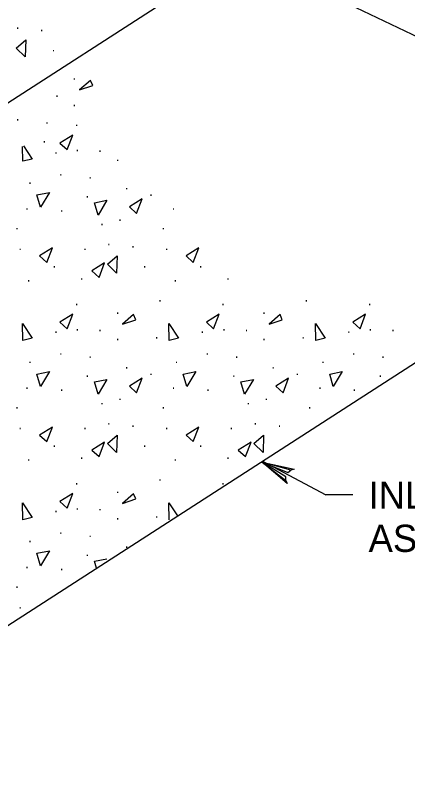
# Model space of a CAD drawing. Extents: x 636183 to 639890, y 299162 to 300538.
# Drawn here: x 637916.8 to 637960.1, y 299579 to 299662.3 of the extents above; entities that cross this region are included whole.
import ezdxf

# ---------------------------------------------------------------- set-up
doc = ezdxf.new("R2010")
doc.units = 0
doc.layers.add('Default', color=7, linetype='Continuous')

msp = doc.modelspace()

# ---------------------------------------------------------------- linework, layer by layer
at = {"layer": 'Default'}
for p, q in [((637890.983, 299636.547), (637968.263, 299686.405)), ((637936.814, 299671.534), (637999.267, 299641.701)), ((637890.983, 299578.961), (637968.263, 299628.819)), ((637944.035, 299613.203), (637951.009, 299609.463)), ((637954.007, 299609.463), (637951.009, 299609.463))]:
    msp.add_line(p, q, dxfattribs=at)
for points in [[(637916.915, 299658.698), (637917.972, 299659.615), (637917.925, 299657.711)], [(637925.354, 299654.554), (637925.107, 299655.119), (637923.897, 299654.073)], [(637923.147, 299649.107), (637921.737, 299648.225), (637922.536, 299647.508)], [(637919.199, 299642.525), (637920.574, 299642.796), (637919.586, 299641.162)], [(637925.545, 299641.656), (637926.92, 299641.926), (637925.933, 299640.292)], [(637930.798, 299642.067), (637929.388, 299641.186), (637930.187, 299640.469)], [(637920.914, 299636.684), (637919.504, 299635.803), (637920.303, 299635.086)], [(637937.038, 299636.684), (637935.628, 299635.803), (637936.427, 299635.086)], [(637926.967, 299634.875), (637928.024, 299635.791), (637927.977, 299633.887)], [(637926.661, 299635.027), (637925.251, 299634.146), (637926.05, 299633.429)], [(637923.147, 299629.363), (637921.737, 299628.481), (637922.536, 299627.764)], [(637930.105, 299628.763), (637929.858, 299629.327), (637928.647, 299628.282)], [(637939.271, 299629.363), (637937.861, 299628.481), (637938.66, 299627.764)], [(637946.229, 299628.763), (637945.982, 299629.327), (637944.771, 299628.282)], [(637955.396, 299629.363), (637953.985, 299628.481), (637954.784, 299627.764)], [(637918.681, 299626.718), (637917.659, 299626.483), (637917.624, 299628.352)], [(637934.806, 299626.718), (637933.783, 299626.483), (637933.748, 299628.352)], [(637950.93, 299626.718), (637949.907, 299626.483), (637949.872, 299628.352)], [(637919.199, 299622.781), (637920.574, 299623.052), (637919.586, 299621.418)], [(637935.323, 299622.781), (637936.698, 299623.052), (637935.71, 299621.418)], [(637951.447, 299622.781), (637952.822, 299623.052), (637951.835, 299621.418)], [(637925.545, 299621.912), (637926.92, 299622.182), (637925.933, 299620.549)], [(637930.798, 299622.323), (637929.388, 299621.442), (637930.187, 299620.725)], [(637941.669, 299621.912), (637943.044, 299622.182), (637942.057, 299620.549)], [(637946.922, 299622.323), (637945.512, 299621.442), (637946.311, 299620.725)], [(637920.914, 299616.941), (637919.504, 299616.059), (637920.303, 299615.342)], [(637937.038, 299616.941), (637935.628, 299616.059), (637936.427, 299615.342)], [(637926.967, 299615.131), (637928.024, 299616.047), (637927.977, 299614.144)], [(637943.091, 299615.131), (637944.149, 299616.047), (637944.102, 299614.144)], [(637926.661, 299615.284), (637925.251, 299614.402), (637926.05, 299613.685)], [(637942.785, 299615.284), (637941.375, 299614.402), (637942.174, 299613.685)], [(637923.147, 299609.619), (637921.737, 299608.737), (637922.536, 299608.021)], [(637930.105, 299609.02), (637929.858, 299609.584), (637928.647, 299608.538)], [(637918.681, 299606.975), (637917.659, 299606.74), (637917.624, 299608.608)], [(637919.199, 299603.038), (637920.574, 299603.308), (637919.586, 299601.674)]]:
    msp.add_lwpolyline(points, close=True, dxfattribs=at)
for points in [[(637917.731, 299647.929), (637918.681, 299646.462)], [(637917.659, 299646.227), (637917.628, 299647.861)], [(637918.681, 299646.462), (637917.659, 299646.227)], [(637946.605, 299611.046), (637946.745, 299610.725), (637944.007, 299613.071), (637946.605, 299611.046), (637946.598, 299611.467), (637944.007, 299613.071), (637946.828, 299611.937), (637947.16, 299612.191), (637944.007, 299613.071), (637947.526, 299612.29), (637947.16, 299612.191)], [(637933.783, 299606.74), (637933.748, 299608.608)], [(637933.748, 299608.608), (637934.688, 299607.157)], [(637925.545, 299602.168), (637926.92, 299602.438)], [(637925.764, 299601.4), (637925.545, 299602.168)]]:
    msp.add_lwpolyline(points, dxfattribs=at)

# ---------------------------------------------------------------- texts
for s, height, p in [('.', 1.093, (637916.868, 299660.791)), ('.', 1.093, (637919.536, 299660.532)), ('.', 1.093, (637920.829, 299658.323)), ('.', 1.093, (637923.134, 299655.201)), ('.', 1.093, (637921.206, 299653.297)), ('.', 1.093, (637923.134, 299652.287)), ('.', 1.093, (637916.881, 299650.7)), ('.', 1.093, (637920.113, 299650.359)), ('.', 1.093, (637923.383, 299650.094)), ('.', 1.093, (637919.808, 299648.268)), ('.', 1.093, (637921.103, 299647.05)), ('.', 1.093, (637923.465, 299647.321)), ('.', 1.093, (637925.957, 299647.25)), ('.', 1.093, (637927.884, 299646.24)), ('.', 1.093, (637921.632, 299644.653)), ('.', 1.093, (637918.247, 299643.736)), ('.', 1.093, (637924.864, 299644.312)), ('.', 1.093, (637928.895, 299643.125)), ('.', 1.093, (637924.558, 299642.22)), ('.', 1.093, (637931.551, 299642.408)), ('.', 1.093, (637917.918, 299640.88)), ('.', 1.093, (637921.714, 299640.657)), ('.', 1.093, (637934.042, 299640.88)), ('.', 1.093, (637928.143, 299639.658)), ('.', 1.093, (637916.802, 299638.718)), ('.', 1.093, (637926.157, 299639.176)), ('.', 1.093, (637932.926, 299638.718)), ('.', 1.093, (637926.921, 299636.967)), ('.', 1.093, (637917.154, 299636.438)), ('.', 1.093, (637924.3, 299636.438)), ('.', 1.093, (637929.588, 299636.708)), ('.', 1.093, (637933.278, 299636.438)), ('.', 1.093, (637920.915, 299634.499)), ('.', 1.093, (637930.881, 299634.499)), ('.', 1.093, (637937.039, 299634.499)), ('.', 1.093, (637918.106, 299632.971)), ('.', 1.093, (637923.924, 299633.171)), ('.', 1.093, (637934.23, 299632.971)), ('.', 1.093, (637940.048, 299633.171)), ('.', 1.093, (637923.383, 299630.35)), ('.', 1.093, (637932.55, 299630.774)), ('.', 1.093, (637939.507, 299630.35)), ('.', 1.093, (637948.674, 299630.774)), ('.', 1.093, (637955.631, 299630.35)), ('.', 1.093, (637927.884, 299629.41)), ('.', 1.093, (637944.008, 299629.41)), ('.', 1.093, (637921.103, 299627.307)), ('.', 1.093, (637923.465, 299627.577)), ('.', 1.093, (637925.957, 299627.506)), ('.', 1.093, (637937.227, 299627.307)), ('.', 1.093, (637939.589, 299627.577)), ('.', 1.093, (637942.081, 299627.506)), ('.', 1.093, (637953.351, 299627.307)), ('.', 1.093, (637955.714, 299627.577)), ('.', 1.093, (637958.205, 299627.506)), ('.', 1.093, (637927.884, 299626.496)), ('.', 1.093, (637932.197, 299626.695)), ('.', 1.093, (637944.008, 299626.496)), ('.', 1.093, (637948.321, 299626.695)), ('.', 1.093, (637921.632, 299624.909)), ('.', 1.093, (637924.864, 299624.568)), ('.', 1.093, (637937.756, 299624.909)), ('.', 1.093, (637940.988, 299624.568)), ('.', 1.093, (637953.88, 299624.909)), ('.', 1.093, (637957.112, 299624.568)), ('.', 1.093, (637918.247, 299623.992)), ('.', 1.093, (637934.371, 299623.992)), ('.', 1.093, (637950.496, 299623.992)), ('.', 1.093, (637928.895, 299623.381)), ('.', 1.093, (637945.019, 299623.381)), ('.', 1.093, (637924.558, 299622.476)), ('.', 1.093, (637931.551, 299622.664)), ('.', 1.093, (637940.682, 299622.476)), ('.', 1.093, (637947.675, 299622.664)), ('.', 1.093, (637956.807, 299622.476)), ('.', 1.093, (637917.918, 299621.137)), ('.', 1.093, (637934.042, 299621.137)), ('.', 1.093, (637950.167, 299621.137)), ('.', 1.093, (637921.714, 299620.913)), ('.', 1.093, (637937.838, 299620.913)), ('.', 1.093, (637953.963, 299620.913)), ('.', 1.093, (637926.157, 299619.433)), ('.', 1.093, (637928.143, 299619.914)), ('.', 1.093, (637942.281, 299619.433)), ('.', 1.093, (637944.267, 299619.914)), ('.', 1.093, (637916.802, 299618.974)), ('.', 1.093, (637932.926, 299618.974)), ('.', 1.093, (637949.05, 299618.974)), ('.', 1.093, (637926.921, 299617.223)), ('.', 1.093, (637929.588, 299616.965)), ('.', 1.093, (637943.045, 299617.223)), ('.', 1.093, (637945.712, 299616.965)), ('.', 1.093, (637917.154, 299616.694)), ('.', 1.093, (637924.3, 299616.694)), ('.', 1.093, (637933.278, 299616.694)), ('.', 1.093, (637940.424, 299616.694)), ('.', 1.093, (637920.915, 299614.755)), ('.', 1.093, (637930.881, 299614.755)), ('.', 1.093, (637937.039, 299614.755)), ('.', 1.093, (637918.106, 299613.227)), ('.', 1.093, (637923.924, 299613.427)), ('.', 1.093, (637934.23, 299613.227)), ('.', 1.093, (637940.048, 299613.427)), ('.', 1.093, (637923.383, 299610.607)), ('.', 1.093, (637932.55, 299611.03)), ('.', 1.093, (637939.507, 299610.607)), ('INLET BOX, TYPE', 2.99804, (637955.727, 299607.936)), ('.', 1.093, (637927.884, 299609.666)), ('.', 1.093, (637923.465, 299607.833)), ('.', 1.093, (637925.957, 299607.763)), ('.', 1.093, (637921.103, 299607.563)), ('.', 1.093, (637932.197, 299606.952)), ('.', 1.093, (637927.884, 299606.752)), ('AS INDICATED', 2.99804, (637955.727, 299603.19)), ('.', 1.093, (637921.632, 299605.165)), ('.', 1.093, (637924.864, 299604.824)), ('.', 1.093, (637918.247, 299604.249)), ('.', 1.093, (637928.895, 299603.637)), ('.', 1.093, (637924.558, 299602.733)), ('.', 1.093, (637917.918, 299601.393)), ('.', 1.093, (637921.714, 299601.169)), ('.', 1.093, (637916.802, 299599.23)), ('.', 1.093, (637917.154, 299596.95))]:
    msp.add_text(s, height=height, dxfattribs=at).set_placement(p)

doc.saveas('drawing.dxf')
